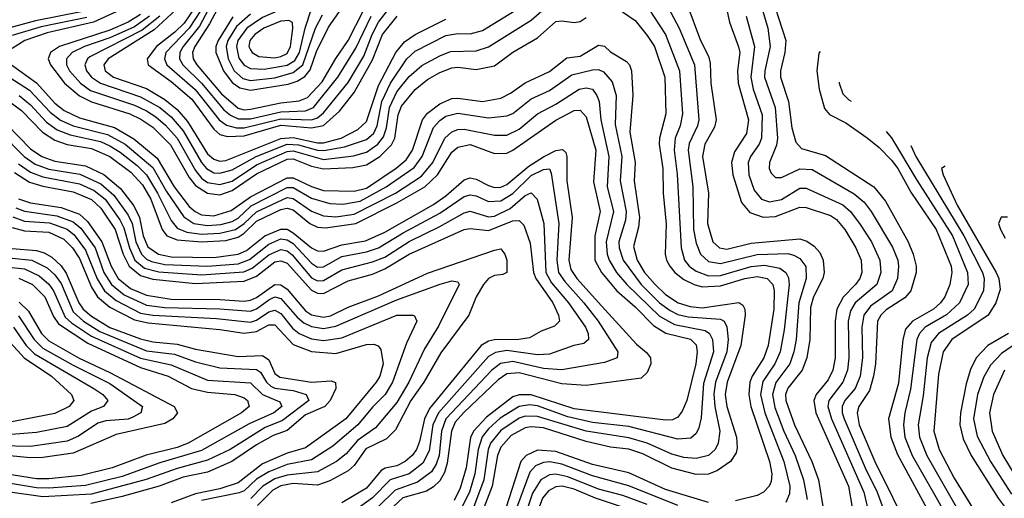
# Model space of a CAD drawing. Header units: inches. Extents: x 501365 to 657855, y 482276 to 547543.
# Tile 548 of 656: x 583714 to 586939, y 541210 to 542778. Entities that reach past the tile are written whole.
import ezdxf

# ---------------------------------------------------------------- set-up
doc = ezdxf.new("R2010")
doc.units = ezdxf.units.IN
doc.header["$MEASUREMENT"] = 0
doc.layers.add('A5584', color=7, linetype='Continuous')

msp = doc.modelspace()

# ---------------------------------------------------------------- linework, layer by layer
at = {"layer": 'A5584', "color": 5}
for points, elevation in [([(586166.4, 542890), (586223.3, 542710), (586221, 542670), (586206.1, 542610), (586205.8, 542590), (586232.8, 542510), (586243.5, 542423.5), (586257, 542377), (586275.4, 542355.4), (586353.2, 542333.2), (586512.4, 542230), (586550, 542183.6), (586624.2, 542050), (586640.8, 542010), (586650.4, 541970), (586650.4, 541950), (586633.4, 541890), (586613.2, 541866.8), (586552.4, 541827.6), (586534.5, 541810), (586524.1, 541790), (586517.5, 541650), (586511.2, 541610), (586497.4, 541562.6), (586463, 541510), (586456.9, 541490), (586464.5, 541450), (586515.5, 541330), (586634.2, 541090)], 4880), ([(584412.1, 542787.9), (584365, 542710), (584357.2, 542690), (584356.4, 542670), (584382.1, 542610), (584410, 542572.5), (584435.1, 542555.1), (584470, 542547.3), (584593.6, 542566.4), (584623.5, 542576.5), (584648.1, 542591.9), (584666.1, 542613.9), (584686.3, 542673.7), (584726.3, 542753.7), (584817, 542883)], 4920), ([(586020.1, 542860.1), (586038.9, 542770), (586069.2, 542689.2), (586072.8, 542670), (586065.9, 542610), (586067.9, 542570), (586101.3, 542450), (586095, 542405), (586055.1, 542344.9), (586045.8, 542310), (586050.5, 542270), (586078.5, 542178.5), (586106.2, 542146.2), (586150, 542130.8), (586190, 542133), (586270, 542163.6), (586290, 542163.1), (586370, 542136.7), (586390, 542123.2), (586416.6, 542090), (586453.1, 542030), (586470.4, 541990), (586472.7, 541950), (586465.8, 541930), (586452.1, 541910), (586411.1, 541868.9), (586390.7, 541830), (586385.1, 541790), (586385.7, 541670), (586377.4, 541630), (586362.1, 541597.9), (586323, 541550), (586315.3, 541530), (586322.5, 541490), (586429.2, 541250), (586453.3, 541110)], 4820), ([(586130.4, 542870.3), (586165.3, 542750), (586172.6, 542690), (586154.9, 542610), (586154.4, 542590), (586188.9, 542490), (586196, 542390), (586193.2, 542366.8), (586170.6, 542310), (586169.7, 542290), (586175.5, 542275.5), (586190, 542261), (586210, 542261), (586270, 542289.1), (586310, 542287.4), (586447.9, 542207.9), (586479.8, 542179.8), (586503.5, 542150), (586572.9, 542032.9), (586590.3, 541990), (586593.2, 541970), (586589.5, 541930), (586572.2, 541890), (586501.2, 541838.8), (586479.4, 541810), (586472.6, 541770), (586475.2, 541670), (586466.9, 541610), (586450.8, 541570), (586417.2, 541530), (586408.6, 541510), (586408.7, 541490), (586415, 541470), (586483.8, 541310), (586523.4, 541230), (586573.8, 541090)], 4860), ([(584139.9, 542790), (584090, 542754.8), (584010, 542719), (583926.7, 542690), (583886.8, 542670), (583868.2, 542650), (583867.4, 542630), (583877.3, 542610), (583913.5, 542570), (583946.5, 542546.5), (584090, 542498.2), (584130, 542479.7), (584159.8, 542459.8), (584192.1, 542432.1), (584229.8, 542389.8), (584290, 542284.3), (584310, 542258.8), (584330, 542244.9), (584370, 542238.4), (584410, 542249.2), (584490, 542302.6), (584590, 542346.6), (584610, 542347.8), (584710, 542320.2), (584808.2, 542331.8), (584850, 542343.5), (584886.9, 542370), (584906, 542394), (584916.3, 542423.7), (584925.8, 542490), (584950, 542541.7), (584990, 542591.4), (585031.8, 542628.2), (585090, 542660.1), (585125.8, 542674.2), (585210, 542675.9), (585250, 542688.9), (585390, 542776.4), (585450, 542829.1)], 4740), ([(584173.3, 542790), (584115.8, 542744.2), (583944.2, 542655.8), (583936.7, 542650), (583927.8, 542630), (583933.4, 542610), (583949.5, 542590), (583978.7, 542570), (584110, 542525.5), (584173.7, 542490), (584210, 542459.2), (584250, 542414), (584309.8, 542309.8), (584326.6, 542290), (584350, 542276.6), (584370, 542274.9), (584410, 542286.2), (584488.4, 542330), (584590, 542369.8), (584627.5, 542367.6), (584690, 542350.6), (584710.9, 542349.1), (584778.8, 542361.2), (584850, 542385.8), (584873.8, 542406.2), (584885.4, 542430), (584900.7, 542510), (584928.4, 542570), (584982.8, 542650), (585010, 542674.4), (585110, 542726.4), (585150, 542732.8), (585190, 542731.5), (585230, 542742.6), (585370.7, 542829.3)], 4760), ([(584308.3, 542810), (584270, 542750.4), (584193.5, 542670), (584188.2, 542650), (584196.4, 542630), (584289.1, 542549.1), (584367.9, 542450), (584392.2, 542432.2), (584424.2, 542424.2), (584450, 542423.8), (584570, 542453), (584670, 542449.9), (584690, 542456.6), (584710, 542472.6), (584790, 542572), (584841.1, 542658.9), (584869, 542730), (584890, 542770.3), (584930, 542821.9)], 4840), ([(584350, 542846.4), (584303, 542757), (584250, 542690), (584238.7, 542670), (584238, 542650), (584248.8, 542630), (584310, 542570.3), (584383.1, 542483.1), (584405, 542465), (584430, 542453.5), (584470, 542453.6), (584570, 542476.5), (584650, 542479.6), (584677.1, 542490), (584756.6, 542590), (584815.1, 542684.9), (584865.2, 542790)], 4860), ([(584370, 542828.2), (584336.1, 542763.9), (584288.4, 542690), (584280.3, 542670), (584282.1, 542650), (584294.1, 542630), (584374.9, 542534.9), (584430, 542488.6), (584450, 542483.1), (584470, 542484.3), (584570, 542505.3), (584630, 542511.7), (584657.3, 542522.7), (584705.6, 542574.4), (584749.6, 542650.4), (584790.7, 542709.3), (584841.4, 542810)], 4880), ([(585650.1, 542830), (585730, 542775.1), (585770, 542726.3), (585793.4, 542690), (585827.5, 542590), (585830.3, 542470), (585809.8, 542390), (585808.6, 542370), (585821.2, 542290), (585822.5, 542210), (585832.3, 542107.7), (585828.2, 542010), (585832.6, 541990), (585843.4, 541970), (585860.2, 541950), (585890, 541926.2), (585923.4, 541910), (585950, 541903), (586010, 541905.7), (586090, 541930), (586130, 541936.3), (586162.6, 541930), (586181.5, 541910), (586186, 541890), (586184.4, 541830), (586165.5, 541710), (586151.7, 541670), (586113.2, 541610), (586106, 541590), (586102.1, 541550), (586109.3, 541510), (586170.5, 541330), (586177.4, 541290), (586175.3, 541264.7), (586169, 541250), (586150.7, 541230), (586130, 541219), (586058.6, 541201.4)], 4720), ([(585822, 542850), (585874.2, 542750), (585924.6, 542630), (585938.8, 542450), (585934.6, 542430), (585907.6, 542372.4), (585903.8, 542350), (585919.1, 542230), (585921.5, 542090), (585930, 542045.6), (585944.1, 542010), (585970, 541986.1), (586010, 541979.1), (586130, 542008.9), (586230, 542011.7), (586250, 542006.8), (586270, 541995.3), (586289.8, 541969.8), (586290.8, 541930), (586266, 541850), (586257.9, 541730), (586250.2, 541689.8), (586237.4, 541650), (586191.3, 541588.7), (586180, 541550), (586187.7, 541507.7), (586217.5, 541430), (586254.7, 541350), (586281.4, 541270), (586293.7, 541206.3)], 4760), ([(585899.5, 542830), (585944.7, 542710), (585970, 542658), (585975.4, 542635.4), (585977.7, 542570), (585995.3, 542450), (585990, 542425.6), (585958.4, 542370), (585950.3, 542330), (585971, 542210), (585967.5, 542110), (585984.2, 542050), (586006.4, 542030), (586030, 542026.6), (586110, 542046.1), (586270, 542059.9), (586292.6, 542052.6), (586316.3, 542036.2), (586334.8, 542014.8), (586346.4, 541990), (586349.5, 541950), (586344.5, 541930), (586313.9, 541870), (586305.1, 541834.9), (586302.2, 541730), (586292.2, 541670), (586277.2, 541630), (586230, 541571.1), (586223.2, 541550), (586224, 541530), (586251.8, 541450), (586308.4, 541330), (586330.8, 541270), (586347.6, 541170)], 4780), ([(583915.9, 542804.1), (583765.9, 542774.1), (583670, 542747.7)], 4640), ([(584030, 542803.9), (583956.5, 542770), (583804.6, 542735.4), (583731.4, 542710), (583690, 542683.6)], 4680), ([(584110, 542795), (584069.9, 542770.1), (584010, 542744.1), (583844.9, 542690), (583815, 542670), (583807.7, 542650), (583815.2, 542630), (583861.4, 542570), (583910, 542528.5), (583949.1, 542509.1), (584075.3, 542470), (584111.7, 542451.7), (584150, 542425.3), (584208.1, 542368.1), (584270, 542260.6), (584290, 542234.8), (584330, 542210), (584370, 542204.5), (584410, 542217.9), (584490, 542273), (584590, 542321.2), (584610, 542322.3), (584670, 542298.1), (584710, 542289.2), (584806, 542294), (584850, 542302), (584893.7, 542330), (584932.1, 542367.9), (584942.6, 542390), (584954.1, 542465.9), (584965.3, 542494.7), (585010, 542548.8), (585050, 542582), (585090, 542605.1), (585130, 542619.9), (585150, 542621.9), (585210, 542615.3), (585270, 542626.3), (585330, 542671.1), (585410, 542719), (585470, 542771.8), (585490, 542774.1), (585530, 542768.3), (585550, 542772.2), (585570, 542785)], 4720), ([(584226.3, 542810), (584155.2, 542744.8), (584004.7, 542650), (583990.1, 542630), (583994.6, 542610), (584021.2, 542590), (584130, 542552.3), (584190, 542516.6), (584230, 542483.2), (584264, 542444), (584330, 542338.2), (584350, 542320.9), (584370, 542314.7), (584390, 542316.6), (584570, 542388.6), (584610, 542391.6), (584690, 542374.8), (584710, 542374.5), (584767.5, 542390), (584822.3, 542417.7), (584850, 542444.3), (584890, 542561.9), (584946.3, 542670), (584975, 542705), (585010, 542730), (585110, 542780.1)], 4780), ([(584285.4, 542814.6), (584252.9, 542767.1), (584222.9, 542737.1), (584162.4, 542690), (584132.2, 542650), (584135.1, 542630), (584210, 542575.9), (584278, 542518), (584350, 542419.8), (584370, 542402.2), (584395.5, 542395.5), (584450, 542397.6), (584570, 542432.3), (584670, 542423.5), (584710, 542431), (584761.8, 542478.2), (584810, 542538.9), (584870, 542646.7), (584902.5, 542730), (584950.5, 542789.5)], 4820), ([(584470, 542796.2), (584424.8, 542755.2), (584396.5, 542710), (584391, 542690), (584397.2, 542650), (584417.1, 542610), (584445.6, 542585.6), (584470, 542578.8), (584550, 542587.4), (584610, 542604.5), (584641.7, 542630), (584683.7, 542750), (584705.9, 542794.1)], 4940), ([(585774.2, 542814.2), (585829.1, 542729.1), (585875, 542610), (585885.1, 542470), (585877.4, 542430), (585861.5, 542390), (585857.6, 542350), (585868.1, 542271.9), (585881.4, 542030), (585892.3, 541990), (585907.7, 541970), (585930, 541953.7), (585970, 541938.6), (586010, 541939.9), (586110, 541968.8), (586153.7, 541973.7), (586204.2, 541964.2), (586223.8, 541950), (586232.5, 541932.5), (586234.2, 541910), (586218.4, 541761.6), (586205.4, 541690), (586188.1, 541650), (586147.9, 541592.2), (586141, 541550), (586154.7, 541490), (586217.4, 541330), (586237, 541250), (586235.9, 541224.1), (586224.2, 541195.8)], 4740), ([(586094.2, 542790), (586121.3, 542690), (586109.2, 542590), (586117.3, 542550), (586146, 542466), (586143.6, 542390), (586136.4, 542370), (586108.4, 542330), (586100.7, 542310), (586102.2, 542270), (586119.7, 542219.7), (586143.9, 542190), (586170, 542180.7), (586210, 542189.3), (586270, 542225.6), (586290, 542226.1), (586410, 542171.2), (586435.2, 542150), (586466.9, 542106.9), (586504.1, 542050), (586531.6, 541990), (586535.1, 541950), (586521.7, 541910), (586451.2, 541850), (586436, 541824), (586428.1, 541790), (586430.5, 541670), (586425.5, 541630), (586410.6, 541590), (586364.3, 541530), (586361, 541510), (586372.8, 541470), (586479.5, 541230), (586512.2, 541090)], 4840), ([(583934.5, 542785.5), (583785.1, 542754.9), (583690, 542726.2)], 4660), ([(583687.8, 542630), (583770, 542571.4), (583830, 542504.8), (583860.4, 542480.4), (583910, 542456.3), (584024.6, 542424.6), (584088, 542388), (584164.2, 542324.2), (584220.5, 542230), (584270, 542166.2), (584289.2, 542149.3), (584310, 542138.8), (584350, 542135.4), (584407.1, 542152.9), (584470, 542198.1), (584590, 542260.1), (584610, 542259.6), (584670, 542231.1), (584710, 542218.5), (584810, 542216.2), (584850, 542225.9), (584948, 542292), (584980.7, 542319.3), (585000.9, 542350), (585033.3, 542450), (585050, 542471.6), (585090, 542502.5), (585130, 542519.3), (585150, 542521), (585230, 542509.8), (585290, 542521.4), (585322.5, 542537.5), (585370, 542571.3), (585450, 542607.9), (585507, 542653), (585550, 542658.5), (585610, 542694.7), (585630, 542690.8), (585650, 542672.2), (585701.5, 542641.5), (585711.8, 542630), (585718.1, 542610), (585723, 542530), (585712.9, 542410), (585729.8, 542310), (585726.8, 542250), (585744.5, 542130), (585741.6, 542098.4), (585725.3, 542034.7), (585736.4, 541990), (585761.2, 541950), (585795.5, 541910), (585830, 541878), (585870.6, 541850.6), (585910, 541837.8), (585950, 541834), (586070, 541850.8), (586082.4, 541842.4), (586089, 541830), (586091, 541810), (586076.7, 541710), (586031.2, 541590), (586024.6, 541550), (586030.2, 541510), (586062.1, 541410), (586064.7, 541375.3), (586061.2, 541358.7), (586042.7, 541330), (585999.7, 541300.3), (585970, 541288.4), (585930, 541287.5), (585850, 541308.4), (585754.9, 541354.9), (585710, 541371.1), (585650, 541377.5), (585570, 541395.4), (585430, 541440.6), (585390, 541444.3), (585370, 541440.9), (585324.2, 541415.8), (585290, 541377.1), (585279.9, 541350), (585262.3, 541250), (585223.7, 541150)], 4680), ([(586336.5, 542674.1), (586331.9, 542668.1), (586325.1, 542610), (586332.6, 542550), (586350, 542487.3), (586367.2, 542467.2), (586420.3, 542440.3), (586490, 542390.9), (586530, 542359.7), (586570, 542318), (586591.1, 542290), (586632.8, 542212.8), (586715.7, 542090), (586764.9, 541970), (586767.8, 541950), (586761.4, 541910), (586744, 541870), (586730.1, 541850), (586707.1, 541830), (586638.3, 541790), (586616.2, 541763.8), (586607.5, 541730), (586593.2, 541586.8), (586559.9, 541470), (586567.8, 541410), (586590, 541353.4), (586699.6, 541150)], 4920), ([(583647.7, 542610), (583746.9, 542546.9), (583814.6, 542474.6), (583848.6, 542448.6), (583890, 542430), (584001.7, 542401.7), (584059.8, 542370), (584150, 542293.2), (584195.3, 542215.3), (584251.7, 542131.7), (584285.1, 542110), (584330, 542103.4), (584372.9, 542107.1), (584410, 542116.5), (584430, 542128.2), (584472.2, 542167.8), (584590, 542228.1), (584610, 542227.8), (584670, 542193.4), (584730, 542176.2), (584773, 542173), (584830, 542183.8), (584914.8, 542230), (585005.9, 542294.1), (585032.5, 542330), (585070, 542424.8), (585090, 542447.7), (585110, 542461.9), (585150, 542472.2), (585250, 542456.3), (585310, 542463), (585330, 542470.1), (585390, 542519), (585450, 542546.2), (585522.7, 542597.3), (585590, 542613.7), (585610, 542614.8), (585626.8, 542606.8), (585654.7, 542574.7), (585668.1, 542530), (585665.2, 542434.8), (585686.1, 542330), (585681.3, 542250), (585700.5, 542150), (585698.4, 542121.6), (585677.3, 542050), (585678, 542030), (585691, 541990), (585750, 541910.1), (585810, 541850.5), (585844.7, 541824.7), (585870, 541812.1), (585904.1, 541804.1), (586010, 541796.7), (586021.6, 541790), (586030, 541771.3), (586034.9, 541730), (586030.2, 541690), (585993.2, 541590), (585987.6, 541552.4), (585990.7, 541510.7), (586007.6, 541430), (586002.6, 541390), (585991.9, 541370), (585970, 541349.9), (585930, 541339.9), (585890, 541343.1), (585850, 541354.1), (585770.1, 541390.1), (585710, 541408.1), (585570, 541429.3), (585410, 541478.3), (585370, 541478.8), (585350, 541472.8), (585290, 541431.5), (585256.8, 541390), (585249, 541370), (585234.2, 541270), (585200.5, 541179.5)], 4660), ([(586398.5, 542573.3), (586398.3, 542570), (586410, 542534.8), (586430, 542515.9), (586437.8, 542511.3)], 4940), ([(583712.4, 542530), (583750, 542498.7), (583802.2, 542442.2), (583837.3, 542417.3), (583880.2, 542400.2), (583978.6, 542378.6), (584010, 542365.2), (584043.6, 542343.6), (584099.7, 542299.7), (584129.8, 542269.8), (584165.8, 542210), (584210, 542120.3), (584230, 542094.7), (584261.9, 542081.9), (584310, 542075.4), (584370, 542078.4), (584421.1, 542090), (584449.6, 542110), (584490, 542148.2), (584590, 542195.3), (584610, 542192.6), (584670, 542150.3), (584710, 542135.7), (584750, 542132), (584810, 542141.3), (584945.1, 542210), (585030, 542265.4), (585067.3, 542310), (585106.6, 542390), (585130, 542410.7), (585150, 542418.2), (585170, 542419.3), (585270, 542399.3), (585310, 542399.1), (585350, 542419), (585410.1, 542469.9), (585470, 542501.3), (585547.2, 542550), (585570, 542555.1), (585590, 542550.4), (585605, 542530), (585612.1, 542510), (585617.4, 542450), (585644.2, 542330), (585638.4, 542230), (585658.9, 542150), (585635.8, 542050), (585638.4, 542010), (585644.7, 541990), (585669.6, 541950), (585703, 541910), (585810, 541806.4), (585859, 541779), (585959.6, 541759.6), (585974.2, 541750), (585983.6, 541730), (585987.1, 541690), (585954.4, 541585.6), (585946.7, 541473.3), (585939, 541441), (585930, 541421.6), (585913, 541407), (585870, 541403.7), (585710, 541445.2), (585590, 541458.5), (585510, 541476.5), (585410, 541512.3), (585384.4, 541515.6), (585350, 541510.9), (585287.8, 541472.2), (585250, 541437.7), (585229.2, 541410.8), (585216.3, 541370), (585205.6, 541290), (585187.3, 541230), (585157.1, 541170)], 4640), ([(583674.7, 542514.7), (583720.8, 542480.8), (583789.3, 542409.3), (583830, 542382.7), (583869.5, 542369.5), (583950, 542356.3), (584010, 542330), (584078.5, 542278.5), (584116.8, 542236.8), (584144.2, 542190), (584181.3, 542090), (584196.3, 542070), (584230, 542056.2), (584310, 542049.8), (584390, 542054.9), (584430, 542065.9), (584450, 542079), (584490, 542118), (584570, 542155.6), (584590, 542160.8), (584610, 542154.7), (584664.7, 542110), (584690, 542098.3), (584715.7, 542095.7), (584815.4, 542110), (584950, 542177.7), (585040.9, 542230), (585083.4, 542270), (585130, 542343.4), (585150, 542360.8), (585190, 542368.5), (585270, 542339.9), (585310, 542341), (585330, 542350.3), (585470, 542449), (585530, 542480.2), (585550, 542482), (585570, 542460.1), (585601.1, 542350), (585593.8, 542246.2), (585615.7, 542150), (585598.7, 542070), (585597.7, 541990), (585620.3, 541950), (585670, 541890), (585730, 541837.5), (585790, 541776.1), (585830.8, 541750.8), (585911.7, 541731.7), (585930, 541712.8), (585933.8, 541690), (585929.2, 541650), (585899, 541530), (585884.5, 541495.5), (585870, 541475.8), (585852.7, 541467.3), (585830, 541465.7), (585530, 541503.4), (585390, 541549.3), (585350.7, 541549.3), (585330, 541542.5), (585243.9, 541476.1), (585200.9, 541430), (585191.4, 541408.6), (585176.9, 541310), (585157.6, 541242.4), (585137.6, 541202.4)], 4620), ([(583673.4, 542433.4), (583750, 542354.4), (583787, 542330), (583830, 542314.3), (583930, 542298.6), (583990, 542270.8), (584044.7, 542224.7), (584088.2, 542168.2), (584106.8, 542130), (584118.3, 542070), (584134.2, 542034.2), (584169.5, 542009.5), (584210, 542001.5), (584350, 541998.3), (584430, 542009.4), (584457.8, 542022.2), (584517.8, 542070), (584570, 542091.6), (584590, 542091.2), (584610, 542080), (584670, 542030.5), (584690, 542020.2), (584710, 542019.3), (584770, 542039.9), (584846.7, 542053.3), (584910, 542082), (585070, 542172), (585110, 542200.7), (585170, 542253.6), (585190, 542259.4), (585210, 542255.8), (585250, 542234.6), (585270, 542228.5), (585290, 542229.3), (585310, 542238.4), (585382.1, 542297.8), (585430, 542328.5), (585470, 542349.8), (585492.6, 542352.6), (585503.2, 542343.2), (585506.8, 542330), (585506, 542250), (585523.8, 542130), (585513.4, 541990), (585519.8, 541959.8), (585539.1, 541930), (585620.1, 541840.1), (585734.9, 541714.9), (585767.4, 541687.4), (585780.7, 541670), (585781.2, 541650), (585770, 541621.7), (585750, 541603.6), (585570, 541579.2), (585490, 541585.1), (585350, 541620.9), (585310, 541617.4), (585281.9, 541598.1), (585168.8, 541491.2), (585141.2, 541458.8), (585128.9, 541430), (585115, 541325), (585105.3, 541294.7), (585090, 541266.9), (585070, 541247.1), (585047.1, 541232.9), (584969.2, 541210.8), (584906.7, 541153.3)], 4580), ([(583650, 542409.8), (583729.2, 542329.2), (583765.1, 542305.1), (583810, 542288.1), (583911.5, 542271.5), (583980.2, 542240.2), (584023, 542203), (584070, 542137.9), (584082.4, 542110), (584095.2, 542050), (584113.2, 542010), (584130, 541993.8), (584146, 541986), (584190, 541976.1), (584329.9, 541969.9), (584430, 541978.2), (584467.4, 541992.6), (584530, 542042.4), (584570, 542059.5), (584590, 542057), (584610, 542044.5), (584670, 541979.9), (584690, 541967.6), (584710, 541968.4), (584770, 542002.1), (584850, 542016.8), (584890, 542030), (584970, 542080), (585090, 542143.6), (585170, 542198.6), (585190, 542204.6), (585210, 542201.3), (585250, 542182.7), (585290, 542184), (585330, 542208.9), (585390, 542267.7), (585430, 542287.3), (585449.6, 542289.6), (585455.3, 542275.3), (585480.4, 542110), (585473.2, 541990), (585479.7, 541950), (585499.6, 541919.6), (585562.7, 541850), (585609.5, 541790), (585674, 541690), (585670.8, 541670), (585630, 541654.9), (585489.8, 541630.2), (585430, 541635.5), (585330, 541658), (585288.8, 541651.2), (585260.6, 541630), (585110.2, 541470), (585096.2, 541430), (585088.1, 541350), (585078.6, 541321.4), (585063.3, 541296.7), (585017.9, 541262.1), (584943.9, 541236.1), (584890, 541183.4)], 4560), ([(586552.2, 542411.9), (586570.4, 542390.4), (586652.3, 542252.3), (586769.2, 542070), (586819.3, 541950), (586820.9, 541910), (586792.6, 541850), (586750, 541810.7), (586680.6, 541770), (586661.7, 541750), (586652.3, 541730), (586632.3, 541567.7), (586613.8, 541490), (586608.8, 541450), (586613.4, 541410), (586637.2, 541350), (586809.5, 541050)], 4940), ([(586632.7, 542366.1), (586649.2, 542330), (586807.3, 542070), (586867.9, 541950), (586873.9, 541930), (586870.9, 541890), (586840.5, 541830), (586819, 541810), (586723.6, 541750), (586699.7, 541720.3), (586686.3, 541670), (586674, 541546), (586657.1, 541450), (586661.4, 541410), (586685.2, 541350), (586781.5, 541181.5)], 4960), ([(583710, 542305.3), (583750, 542278), (583790, 542262.6), (583910, 542239.9), (583958.5, 542218.5), (583994.5, 542190), (584042.6, 542122.6), (584056, 542096), (584073.9, 542030), (584091.2, 541990), (584123.4, 541963.4), (584170, 541951.3), (584310, 541941.7), (584448.4, 541951.6), (584476.3, 541963.7), (584530, 542007.7), (584570, 542025.3), (584590, 542021.1), (584607.1, 542007.1), (584670, 541931.8), (584690, 541922.2), (584710, 541923.2), (584770, 541958.2), (584870, 541984.6), (584910, 542000.3), (584990, 542051.7), (585090, 542099.9), (585170, 542145.6), (585190, 542150.1), (585250, 542132.3), (585270, 542134.6), (585320.6, 542159.4), (585370, 542201.4), (585390, 542210.6), (585409.5, 542189.5), (585431.6, 542110), (585437.9, 541950), (585456.3, 541916.3), (585511.6, 541850), (585567.6, 541770), (585575.9, 541750), (585576.9, 541730), (585562.7, 541717.3), (585529.8, 541710.2), (585450, 541681.5), (585410, 541680), (585310, 541693.7), (585272.5, 541687.5), (585250, 541674.4), (585085.7, 541490), (585067.9, 541450), (585055.1, 541364.9), (585034.8, 541325.2), (584989.9, 541290.1), (584927.3, 541270), (584870, 541210.9), (584822.6, 541177.4)], 4540), ([(583696.9, 542276.9), (583746, 542246), (583790, 542232.2), (583890, 542213.8), (583949.1, 542189.1), (583980, 542160), (584026.6, 542090), (584053.5, 542010), (584073.5, 541970), (584110, 541939.5), (584150, 541927.5), (584290, 541913.9), (584450, 541920.7), (584490, 541937.2), (584550, 541984.2), (584570, 541988.2), (584590, 541980.1), (584670, 541891.4), (584690, 541881.6), (584710, 541881), (584790, 541921.8), (584870, 541944.7), (584910, 541961.4), (584990, 542010), (585170, 542090.9), (585190, 542093.4), (585250, 542087.3), (585330, 542119.4), (585350, 542120.5), (585365.1, 542105.1), (585386.2, 542046.2), (585397.8, 541950), (585404.5, 541930), (585460.2, 541850), (585479.4, 541810), (585482.3, 541790), (585466, 541774), (585422.6, 541757.4), (585384.1, 541735.9), (585349.5, 541730.5), (585270, 541729.3), (585250, 541724.3), (585225.5, 541710), (585056.4, 541503.6), (585040.2, 541470), (585024.4, 541395.6), (585014.4, 541370), (585000.2, 541350), (584977.2, 541330), (584950, 541316.6), (584911.3, 541308.7), (584898.7, 541301.3), (584850, 541242.4), (584770, 541195.2)], 4520), ([(586745.3, 542298.1), (586733.7, 542290), (586738.6, 542270), (586784.7, 542170), (586913, 541950), (586921.8, 541930), (586925.9, 541894.1), (586912, 541850), (586886.8, 541810), (586767.1, 541730), (586739.4, 541690), (586723.7, 541616.3), (586708, 541430), (586725.9, 541370), (586775.4, 541275.4), (586840.3, 541170)], 4980), ([(583711, 542191), (583750, 542177.6), (583850, 542162.2), (583910, 542140.9), (583937, 542117), (583983.1, 542050), (584014, 541970), (584037, 541930), (584077.3, 541897.3), (584130, 541875.4), (584210, 541862.3), (584370, 541860.8), (584450, 541855.3), (584470, 541858.5), (584490, 541868), (584550, 541910), (584570, 541909.6), (584590, 541894.5), (584650, 541823.9), (584670.7, 541810.7), (584710, 541803.1), (584732, 541808), (584790, 541836.1), (584890, 541873.7), (585050, 541946.9), (585270, 542023.2), (585290, 542027.2), (585303.3, 542010), (585310.1, 541989.9), (585310.1, 541950), (585297.4, 541942.6), (585270, 541939.9), (585250.2, 541930), (585233.4, 541910), (585209.1, 541870), (585185.9, 541810), (585093.9, 541686.1), (585038.3, 541590), (584995.4, 541530), (584945.7, 541434.3), (584915.3, 541404.7), (584847.9, 541372.1), (584810, 541317.4), (584790, 541300.2), (584730, 541266.5), (584690, 541253.1), (584610, 541258.3), (584570, 541251.1), (584543.7, 541236.3), (584493.6, 541186.4)], 4480), ([(583701.9, 542161.9), (583730.4, 542150.4), (583835.7, 542135.7), (583890, 542116), (583914.9, 542094.9), (583961.2, 542030), (583990.5, 541950), (584014.7, 541910), (584056.4, 541876.4), (584130, 541842.8), (584190, 541834.6), (584370, 541830.5), (584470, 541822.8), (584490, 541830.6), (584530, 541860.3), (584550, 541869.6), (584570, 541864.8), (584622.9, 541802.9), (584644.6, 541784.5), (584670, 541772.3), (584710, 541766.2), (584750, 541773.8), (584950, 541860.5), (585091.7, 541911.7), (585130, 541922.2), (585150, 541919.1), (585154, 541910), (585086.3, 541773.7), (585040.1, 541699.9), (584989.5, 541590), (584950, 541524), (584879.5, 541440.5), (584820.6, 541399.4), (584784.2, 541355.8), (584752.6, 541330), (584690, 541296.1), (584590, 541286), (584550, 541273), (584511.3, 541250), (584471.1, 541208.9)], 4460), ([(583692.2, 542132.2), (583730, 542117.8), (583811.9, 542111.9), (583870, 542091.1), (583892.6, 542072.6), (583930, 542023.2), (583968.7, 541928.7), (583992.6, 541890), (584030, 541857.9), (584110, 541816.7), (584150, 541809.6), (584358.8, 541798.8), (584470, 541787), (584490, 541793), (584530, 541820.4), (584550, 541825.9), (584570, 541815.4), (584607.5, 541767.5), (584630, 541749.4), (584670, 541732.7), (584710, 541727.2), (584770, 541735.5), (584950, 541810.1), (585001.6, 541810), (585007.5, 541807.5), (585015, 541790), (584981.6, 541718.4), (584935.4, 541590), (584912, 541550), (584870, 541508.4), (584822, 541450), (584739.9, 541380.1), (584670, 541335.6), (584590, 541320.3), (584530, 541297), (584490, 541272.7), (584450, 541234), (584432.8, 541227.2), (584310, 541202.4)], 4440), ([(586950, 542131.2), (586928.9, 542131.1), (586920.1, 542110), (586926.4, 542090), (586942.5, 542062.5)], 5020), ([(583690, 542097.1), (583730, 542086), (583810, 542081.5), (583858.8, 542058.8), (583887.1, 542030), (583910, 541996), (583950, 541901.4), (583969.5, 541869.5), (584010, 541835.7), (584090, 541794.3), (584134.8, 541785.2), (584370, 541763.2), (584450, 541750.8), (584490, 541756.4), (584530, 541778.5), (584550, 541778.2), (584610, 541713.5), (584670, 541690.9), (584750, 541684.2), (584850, 541713.7), (584874.8, 541714.8), (584889, 541709), (584897.2, 541697.2), (584904.7, 541650), (584893.9, 541610), (584882.2, 541590), (584782.9, 541470), (584650, 541375), (584590, 541357.3), (584510, 541322.7), (584430, 541260.3), (584370, 541241), (584290, 541224.6), (584210, 541194.8)], 4420), ([(583690, 542027.8), (583770, 542021.2), (583794.5, 542014.5), (583819.8, 541999.8), (583850, 541971.1), (583866.9, 541946.9), (583908, 541850), (583922.6, 541830), (583950, 541806), (584010, 541769.4), (584110, 541731.8), (584150, 541722.1), (584230, 541714.9), (584290, 541698.2), (584430, 541674.4), (584510, 541677.6), (584530, 541663), (584550, 541618.8), (584566.7, 541606.7), (584670, 541590.3), (584734.3, 541594.3), (584749.1, 541589.1), (584749.7, 541570), (584731.7, 541530), (584713.4, 541510), (584650, 541483), (584590, 541432.3), (584545, 541415), (584490, 541384.8), (584409.6, 541330.4), (584330, 541295.8), (584250, 541279), (584171, 541249), (584050, 541215.4), (583947, 541193)], 4380), ([(583690, 541996.4), (583753.9, 541990), (583804.9, 541964.9), (583830, 541941.6), (583850, 541913.6), (583890, 541821.2), (583923.8, 541790), (583976.7, 541756.7), (584130, 541693.2), (584221.8, 541681.8), (584290, 541657.3), (584370, 541637.6), (584490, 541632.2), (584502.7, 541622.7), (584522.5, 541590), (584536.8, 541576.8), (584550, 541570.6), (584610, 541562.9), (584652.2, 541550), (584661.9, 541530), (584575.1, 541464.9), (584518.6, 541441.4), (584403.3, 541370), (584330, 541334.4), (584230, 541307.9), (584129.1, 541270.9), (583950, 541223.6), (583790, 541214.4), (583550, 541248.3)], 4360), ([(583670, 541968), (583730, 541961.1), (583778.4, 541938.4), (583810, 541911.1), (583825.1, 541890), (583863.6, 541803.6), (583884.5, 541784.5), (583950, 541741.2), (584110, 541668.5), (584210, 541647.5), (584330, 541597.3), (584470, 541588), (584510, 541549.5), (584566.2, 541526.1), (584572.7, 541510), (584546.3, 541490), (584465.9, 541454.1), (584310, 541366.8), (584173.7, 541326.3), (584050, 541281.6), (583930, 541252.2), (583810, 541242.8), (583770, 541243.8), (583590, 541273.1)], 4340), ([(583711.5, 541931.5), (583756, 541910), (583796.5, 541870), (583825.3, 541805.3), (583841.2, 541781.2), (583938, 541718), (584110, 541638.1), (584200.9, 541610), (584276.8, 541570), (584330, 541558), (584419.6, 541550), (584450, 541539), (584460.8, 541530), (584465.7, 541510), (584440.7, 541490), (584266.5, 541390), (584230, 541376.3), (584129.1, 541350.9), (584017.2, 541310), (583915.4, 541284.6), (583810, 541273.3), (583770, 541273.3), (583590, 541301.8)], 4320), ([(583712.9, 541852.9), (583743.1, 541823.1), (583786.1, 541750), (583810, 541725.7), (583909.3, 541669.3), (584010, 541622.3), (584220.6, 541510), (584231.5, 541490), (584216.3, 541470), (584190, 541454.7), (584030, 541419), (583890, 541357.6), (583790, 541343.5), (583750, 541342.2), (583490, 541368)], 4280), ([(583710, 541807.3), (583761.7, 541730), (583790, 541702.1), (583890, 541645.6), (584010, 541585.5), (584116.9, 541510), (584110.7, 541490), (584084.9, 541475.1), (584070, 541469), (583996.7, 541463.3), (583970, 541455.4), (583907.1, 541412.9), (583870, 541396.6), (583750, 541379.4), (583650, 541382.1)], 4260), ([(583650, 541756.1), (583728.7, 541670), (583818.2, 541610), (583883.9, 541550), (583891.9, 541530), (583876.9, 541510), (583830, 541487.2), (583630.4, 541449.6)], 4220), ([(583693.6, 541770), (583735.5, 541710), (583763.4, 541683.4), (583957.6, 541570), (583986.3, 541550), (584003.4, 541530), (583989.3, 541510), (583950, 541495.5), (583870, 541445.4), (583770, 541424.8), (583645, 541415)], 4240), ([(586953.2, 541750), (586885, 541710), (586847.6, 541670), (586828.7, 541631.3), (586814.7, 541585.3), (586796, 541490), (586794.2, 541450), (586804.5, 541404.5), (586830.6, 541350), (586919.5, 541210), (587023.9, 541070)], 5020), ([(587028.1, 541751.9), (586930, 541684.7), (586893.9, 541646.1), (586872.3, 541607.7), (586851, 541550), (586837.9, 541470), (586850, 541413.6), (586893.8, 541330), (586962.8, 541222.8)], 5040), ([(586940.4, 541630), (586903.4, 541550), (586891.2, 541490), (586899.4, 541430), (586934.9, 541350), (586990, 541258.6)], 5060), ([(585970, 541196.3), (585830, 541238.6), (585710, 541293.6), (585590, 541320.1), (585470, 541363.2), (585410, 541367.1), (585372.9, 541350), (585356.3, 541330), (585297.5, 541150)], 4720), ([(585870, 541185.6), (585710, 541251), (585590, 541283.5), (585490, 541321.8), (585451.1, 541328.9), (585430, 541327.1), (585404.2, 541315.8), (585385.1, 541294.9), (585293.1, 541046.9)], 4740), ([(585770, 541189.4), (585690, 541218.8), (585610, 541240.2), (585510, 541280.2), (585470, 541288.7), (585450, 541287.1), (585421, 541270), (585393.9, 541226.1), (585324.1, 541015.9)], 4760), ([(585770, 541153.8), (585600.4, 541210), (585530, 541240), (585490.9, 541249.1), (585470, 541247.2), (585446, 541234), (585427.3, 541210), (585382.3, 541090)], 4780)]:
    msp.add_lwpolyline(points, dxfattribs=dict(at, elevation=elevation))
for points, elevation in [([(584657.1, 542837.1), (584636.6, 542836.6), (584608.3, 542828.3), (584510, 542785.2), (584458.6, 542750), (584429, 542710), (584424.2, 542690), (584432, 542652), (584450, 542628.7), (584470, 542617.7), (584515.4, 542615.4), (584590, 542628.7), (584615.2, 542644.8), (584630.7, 542670), (584648.9, 542750), (584669, 542810), (584669, 542829)], 4960), ([(584595.8, 542775.9), (584570, 542773.1), (584514.2, 542750), (584484.7, 542730), (584468.7, 542710), (584465.4, 542690), (584470, 542678.9), (584476.3, 542670), (584497.8, 542657.8), (584550, 542653.1), (584570, 542657), (584590, 542667.3), (584601.9, 542690), (584608.9, 542748.9), (584608.4, 542768.4)], 4980)]:
    msp.add_lwpolyline(points, close=True, dxfattribs=dict(at, elevation=elevation))

doc.saveas('drawing.dxf')
